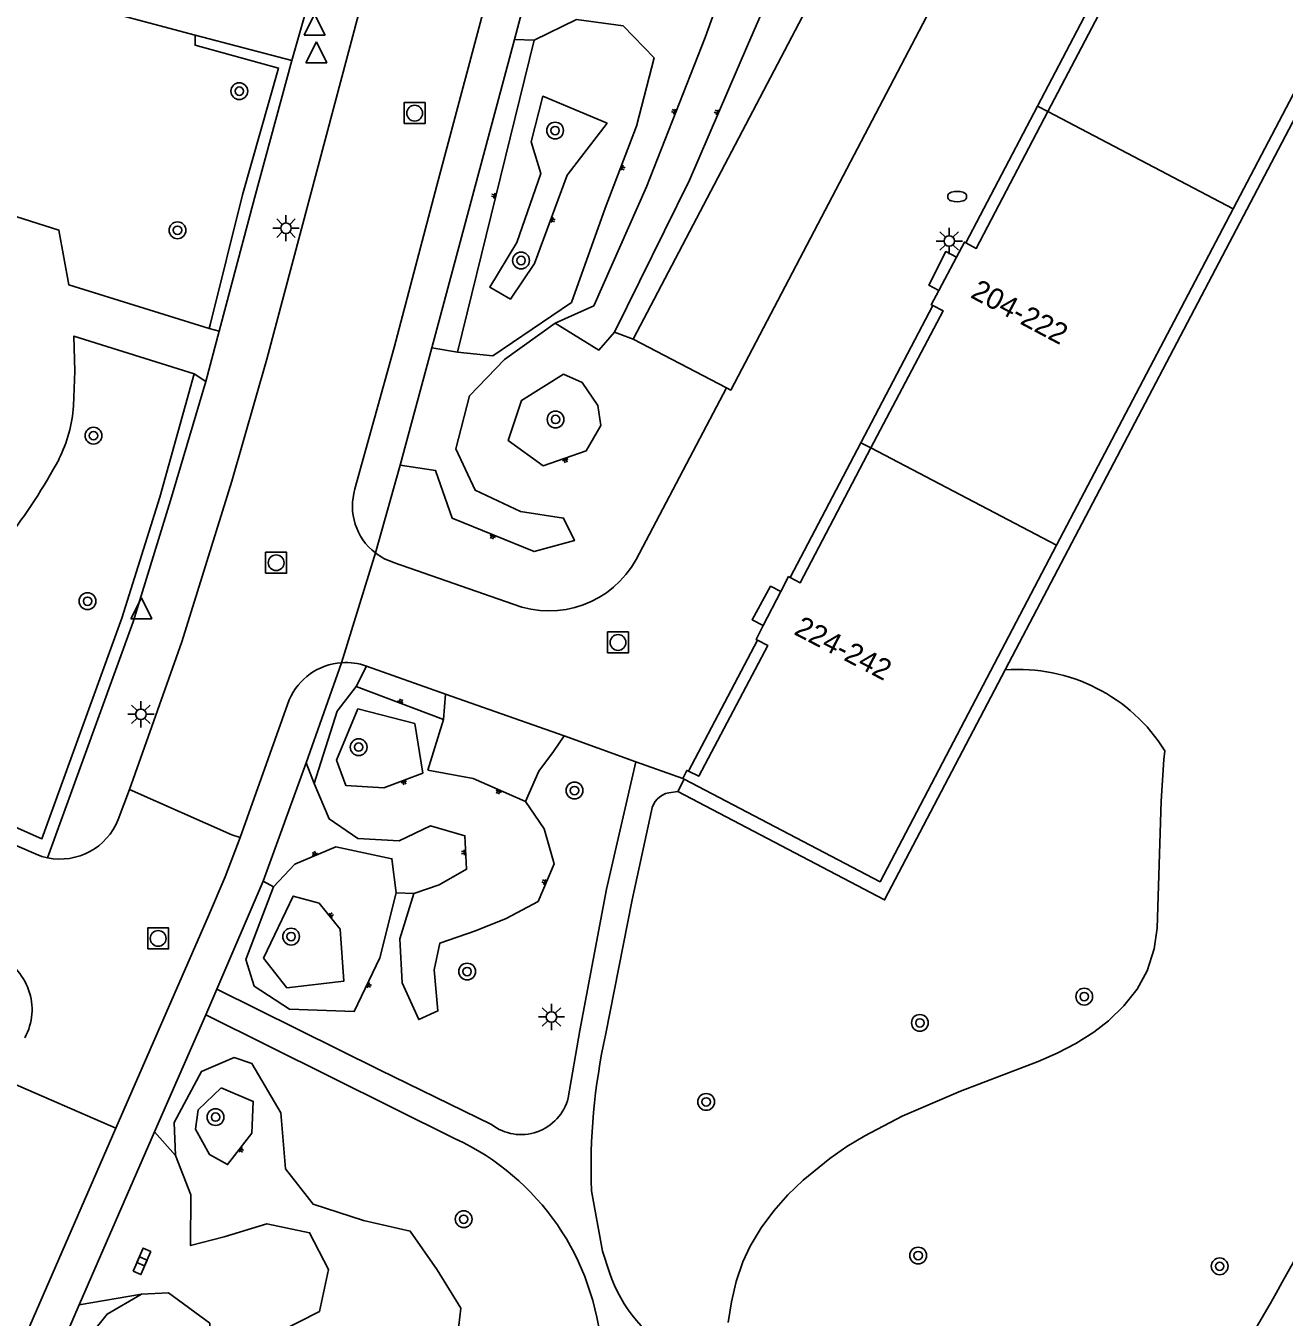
# Model space of a CAD drawing. Extents: x 131000 to 133014, y 396499 to 399001.
# Drawn here: x 131221.3 to 131281.3, y 398367.9 to 398429.4 of the extents above; entities that cross this region are included whole.
import ezdxf

# ---------------------------------------------------------------- set-up
doc = ezdxf.new("R2010")
doc.units = 0
for name, color, linetype in [('gg-anno-huisnummerreeks BGT', 7, 'Continuous'), ('gg-bbg-hoofdgebouw', 7, 'Continuous'), ('gg-bbg-onder overbouw', 7, 'Continuous'), ('gg-bbg-pand overbouw', 7, 'Continuous'), ('gg-bbg-toegangstrap', 7, 'Continuous'), ('gg-bbg-tussenscheiding', 7, 'Continuous'), ('gg-bbg-tussenscheiding niveau 01', 7, 'Continuous'), ('gg-knt-BGT kruinlijn', 7, 'Continuous'), ('gg-knt-bovenkant onderkant talud', 7, 'Continuous'), ('gg-knt-onverhard', 7, 'Continuous'), ('gg-knt-verharding', 7, 'Continuous'), ('gg-knt-verharding nz', 7, 'Continuous'), ('gt-grn-groengrens', 7, 'Continuous'), ('gt-grn-weggrens', 7, 'Continuous'), ('gt-symb-boom', 7, 'Continuous'), ('gt-symb-brandkraan', 7, 'Continuous'), ('gt-symb-kolk center center', 7, 'Continuous'), ('gt-symb-lichtmast', 7, 'Continuous'), ('gt-symb-rioolschacht', 7, 'Continuous'), ('gt-symb-talud symbool', 7, 'Continuous'), ('gt-symb-waterafsluiter', 7, 'Continuous')]:
    doc.layers.add(name, color=color, linetype=linetype)

# ---------------------------------------------------------------- blocks, each defined once
blk = doc.blocks.new('gt0-BOOM')
at = {"layer": 'gt-symb-boom'}
for radius in [0.4, 0.2]:
    blk.add_circle((0, 0), radius, dxfattribs=at)
blk = doc.blocks.new('gt0-LMAST')
at = {"layer": 'gt-symb-lichtmast'}
for p, q in [((-0.005, 0.246), (-0.005, 0.621)), ((-0.182, 0.173), (-0.447, 0.438)), ((0.172, 0.173), (0.437, 0.438)), ((-0.255, -0.004), (-0.63, -0.004)), ((-0.182, -0.181), (-0.447, -0.446)), ((-0.005, -0.254), (-0.005, -0.629)), ((0.437, -0.446), (0.172, -0.181)), ((0.245, -0.004), (0.62, -0.004))]:
    blk.add_line(p, q, dxfattribs=at)
blk.add_circle((-0.005, -0.004), 0.25, dxfattribs=at)
blk = doc.blocks.new('gt0-BR')
at = {"layer": 'gt-symb-brandkraan'}
for centre, radius, start, end in [((-0.244, 0), 0.206, 107.56694, 252.43307), ((0.599, -2.664), 3, 106.89205, 107.56694), ((0, -0.691), 0.938, 73.10799, 106.89205), ((-0.599, -2.664), 3, 72.43309, 73.10799), ((0.244, 0), 0.206, 287.56695, 72.43309), ((0.599, 2.664), 3, 252.43307, 253.10797), ((0, 0.691), 0.938, 253.10797, 286.89206), ((-0.599, 2.664), 3, 286.89206, 287.56695)]:
    blk.add_arc(centre, radius, start, end, dxfattribs=at)
blk = doc.blocks.new('gt0-TALUD_1')
at = {"layer": 'gt-symb-talud symbool'}
for p, q in [((0, -1), (0, 0)), ((-1, -1), (-1, 0)), ((-0.5, -2), (-0.5, 0)), ((0.5, -2), (0.5, 0)), ((1, -1), (1, 0))]:
    blk.add_line(p, q, dxfattribs=at)
blk = doc.blocks.new('gt0-KOLKCC')
at = {"layer": 'gt-symb-kolk center center'}
blk.add_lwpolyline([(-0.375, 0.2), (0.375, 0.2), (0.375, -0.2), (-0.375, -0.2)], close=True, dxfattribs=at)
blk = doc.blocks.new('gt0-RS')
at = {"layer": 'gt-symb-rioolschacht'}
blk.add_lwpolyline([(-0.5, -0.5), (0.5, -0.5), (0.5, 0.5), (-0.5, 0.5)], close=True, dxfattribs=at)
blk.add_circle((0, 0), 0.375, dxfattribs=at)
blk = doc.blocks.new('gt0-WAFSL')
at = {"layer": 'gt-symb-waterafsluiter'}
for p, q in [((-0.5, -0.333), (0, 0.667)), ((0, 0.667), (0.5, -0.333)), ((0.5, -0.333), (-0.5, -0.333))]:
    blk.add_line(p, q, dxfattribs=at)

msp = doc.modelspace()

# ---------------------------------------------------------------- linework, layer by layer
at = {"layer": 'gg-bbg-hoofdgebouw'}
for p, q in [((131278.862, 398420.728), (131270.451, 398404.694)), ((131264.842, 398416.841), (131265.681, 398418.423)), ((131256.475, 398400.874), (131257.313, 398402.49)), ((131252.709, 398393.545), (131252.641, 398393.58))]:
    msp.add_line(p, q, dxfattribs=at)
for points in [[(131277.881, 398441.71), (131287.271, 398436.76), (131278.862, 398420.728)], [(131265.681, 398418.423), (131266.061, 398419.14), (131266.126, 398419.105)], [(131264.561, 398416.119), (131264.481, 398416.16), (131264.842, 398416.841)], [(131270.451, 398404.694), (131262.041, 398388.66), (131252.709, 398393.545)], [(131257.313, 398402.49), (131257.681, 398403.2), (131257.762, 398403.158)], [(131256.198, 398400.175), (131256.131, 398400.21), (131256.475, 398400.874)], [(131252.641, 398393.58), (131252.831, 398393.97), (131252.92, 398393.926)]]:
    msp.add_lwpolyline(points, dxfattribs=at)
at = {"layer": 'gg-bbg-onder overbouw'}
for points in [[(131270.038, 398425.357), (131273.421, 398431.81), (131272.931, 398432.077)], [(131266.126, 398419.105), (131266.621, 398418.84), (131270.038, 398425.357)], [(131261.61, 398409.332), (131265.041, 398415.87), (131264.561, 398416.119)], [(131257.762, 398403.158), (131258.241, 398402.91), (131261.61, 398409.332)], [(131252.92, 398393.926), (131253.401, 398393.69), (131256.691, 398399.92), (131256.198, 398400.175)]]:
    msp.add_lwpolyline(points, dxfattribs=at)
at = {"layer": 'gg-bbg-pand overbouw'}
for p, q in [((131272.931, 398432.077), (131269.542, 398425.617)), ((131269.542, 398425.617), (131266.126, 398419.105)), ((131264.561, 398416.119), (131261.132, 398409.583)), ((131261.132, 398409.583), (131257.762, 398403.158)), ((131256.198, 398400.175), (131252.92, 398393.926))]:
    msp.add_line(p, q, dxfattribs=at)
at = {"layer": 'gg-bbg-toegangstrap'}
for points in [[(131265.681, 398418.423), (131265.182, 398418.688), (131264.359, 398417.097), (131264.842, 398416.841)], [(131257.313, 398402.49), (131256.822, 398402.745), (131255.945, 398401.149), (131256.475, 398400.874)]]:
    msp.add_lwpolyline(points, dxfattribs=at)
at = {"layer": 'gg-bbg-tussenscheiding'}
for p, q in [((131278.862, 398420.728), (131270.038, 398425.357)), ((131270.451, 398404.694), (131261.61, 398409.332))]:
    msp.add_line(p, q, dxfattribs=at)
at = {"layer": 'gg-bbg-tussenscheiding niveau 01'}
for p, q in [((131270.038, 398425.357), (131269.542, 398425.617)), ((131261.61, 398409.332), (131261.132, 398409.583))]:
    msp.add_line(p, q, dxfattribs=at)
at = {"layer": 'gg-knt-BGT kruinlijn'}
for p, q in [((131245.554, 398428.764), (131241.903, 398413.902)), ((131237.085, 398397.961), (131241.243, 398396.389))]:
    msp.add_line(p, q, dxfattribs=at)
for points in [[(131256.381, 398436.316), (131253.707, 398428.895), (131250.908, 398421.772), (131248.4, 398416.107), (131246.565, 398415.276)], [(131249.386, 398414.844), (131252.969, 398422.094), (131255.728, 398428.502), (131259.284, 398436.689)], [(131241.903, 398413.902), (131243.587, 398413.718), (131247.335, 398416.27), (131248.938, 398420.754), (131250.44, 398424.669), (131251.279, 398427.919), (131249.796, 398429.44), (131247.582, 398429.752), (131245.554, 398428.764)], [(131249.032, 398424.813), (131247.137, 398422.329), (131245.571, 398418.125), (131244.429, 398416.424), (131243.447, 398416.991), (131244.728, 398419.126), (131245.879, 398422.406), (131245.424, 398423.919), (131245.973, 398426.089), (131249.032, 398424.813)], [(131246.565, 398415.276), (131244.141, 398413.552), (131242.485, 398411.819), (131241.828, 398409.297), (131242.755, 398407.317), (131244.908, 398406.301), (131246.963, 398405.991), (131247.481, 398404.921), (131245.556, 398404.392), (131241.662, 398405.981), (131240.858, 398408.261), (131239.171, 398408.518)], [(131246.967, 398412.844), (131244.966, 398411.6), (131244.324, 398409.683), (131245.992, 398408.487), (131248.043, 398409.188), (131248.736, 398410.402), (131248.594, 398411.349), (131247.842, 398412.451), (131246.967, 398412.844)], [(131240.251, 398393.835), (131238.404, 398393.133), (131236.593, 398393.245), (131236.145, 398394.449), (131237.164, 398396.896), (131239.874, 398396.199), (131240.251, 398393.835)], [(131232.67, 398385.016), (131233.781, 398383.613), (131236.489, 398383.92), (131236.315, 398386.398), (131235.317, 398387.635), (131234.08, 398387.98), (131232.67, 398385.016)], [(131228.47, 398375.623), (131228.414, 398377.193), (131229.718, 398379.623), (131231.272, 398380.288), (131232.113, 398380.002), (131233.487, 398377.645), (131233.721, 398374.988), (131235.025, 398373.297), (131237.425, 398372.528), (131239.659, 398372.016), (131240.94, 398370.171), (131242.074, 398368.35), (131241.828, 398366.287), (131240.185, 398364.92), (131237.041, 398363.96), (131235.051, 398363.114), (131233.814, 398361.964)], [(131230.65, 398378.843), (131229.546, 398377.792), (131229.428, 398376.866), (131230.089, 398375.659), (131230.951, 398375.186), (131232.11, 398376.685), (131232.181, 398378.192), (131230.65, 398378.843)], [(131228.47, 398375.623), (131229.199, 398373.745), (131229.193, 398371.325), (131230.793, 398371.744), (131232.818, 398372.355), (131234.86, 398371.937), (131235.768, 398370.191), (131235.332, 398368.186), (131233.266, 398367.131), (131231.899, 398364.957), (131231.121, 398361.755)], [(131226.856, 398369.018), (131225.215, 398368.059), (131223.718, 398366.196), (131221.387, 398360.902)]]:
    msp.add_lwpolyline(points, dxfattribs=at)
at = {"layer": 'gg-knt-bovenkant onderkant talud'}
for p, q in [((131244.626, 398428.792), (131245.554, 398428.764)), ((131249.386, 398414.844), (131250.277, 398414.523)), ((131240.691, 398414.096), (131241.903, 398413.902)), ((131241.335, 398397.602), (131241.243, 398396.389)), ((131241.243, 398396.389), (131240.497, 398393.976)), ((131234.703, 398394.324), (131235.086, 398393.338)), ((131233.139, 398388.427), (131232.651, 398388.689)), ((131239.834, 398388.109), (131238.982, 398388.129)), ((131227.477, 398376.752), (131228.47, 398375.623)), ((131223.889, 398368.504), (131226.856, 398369.018))]:
    msp.add_line(p, q, dxfattribs=at)
for points in [[(131246.565, 398415.276), (131248.644, 398413.996), (131249.386, 398414.844)], [(131235.086, 398393.338), (131236.168, 398396.786), (131237.085, 398397.961)], [(131245.141, 398392.487), (131245.788, 398393.928), (131246.49, 398394.863), (131246.994, 398395.609)], [(131245.141, 398392.487), (131242.655, 398393.579), (131240.497, 398393.976)], [(131235.086, 398393.338), (131235.795, 398391.654), (131237.166, 398390.724), (131239.137, 398390.619), (131240.619, 398391.327), (131242.26, 398390.858), (131242.341, 398389.261), (131241.043, 398388.523), (131239.834, 398388.109)], [(131239.834, 398388.109), (131239.169, 398385.938), (131239.28, 398383.845), (131240.059, 398382.094), (131240.976, 398382.504), (131240.804, 398384.462), (131241.074, 398385.737), (131242.773, 398386.319), (131244.226, 398386.915), (131245.745, 398387.728), (131246.512, 398389.515), (131246.034, 398391.188), (131245.141, 398392.487)], [(131238.982, 398388.129), (131238.784, 398389.76), (131236.112, 398390.324), (131234.154, 398389.504), (131233.139, 398388.427)], [(131238.982, 398388.129), (131238.215, 398385.043), (131236.99, 398382.483), (131233.897, 398382.587), (131232.228, 398383.688), (131231.82, 398384.964), (131233.139, 398388.427)], [(131226.856, 398369.018), (131228.143, 398369.07), (131230.109, 398367.625), (131230.123, 398364.991), (131229.251, 398362.154)]]:
    msp.add_lwpolyline(points, dxfattribs=at)
at = {"layer": 'gg-knt-onverhard'}
msp.add_line((131274.155, 398357.531), (131280.629, 398368.557), dxfattribs=at)
msp.add_arc((131132.758, 398452.315), 169.945, 330.47163, 336.78179, dxfattribs=at)
at = {"layer": 'gg-knt-verharding'}
for p, q in [((131184.5, 398441.01), (131229.416, 398428.999)), ((131244.626, 398428.792), (131246.164, 398434.587)), ((131268.004, 398398.754), (131284.483, 398430.177)), ((131229.416, 398428.999), (131234.02, 398427.799)), ((131240.691, 398414.096), (131244.626, 398428.792)), ((131230.552, 398414.901), (131229.921, 398412.503)), ((131230.552, 398414.901), (131230.073, 398415.022)), ((131239.171, 398408.518), (131240.691, 398414.096)), ((131254.72, 398412.197), (131250.277, 398414.523)), ((131229.921, 398412.503), (131229.364, 398412.86)), ((131250.423, 398404.02), (131254.72, 398412.197)), ((131237.995, 398404.335), (131239.171, 398408.518)), ((131238.913, 398403.862), (131244.563, 398401.882)), ((131234.703, 398394.324), (131236.382, 398399.1)), ((131241.335, 398397.602), (131237.573, 398398.939)), ((131246.994, 398395.609), (131241.335, 398397.602)), ((131233.891, 398397.336), (131231.561, 398390.766)), ((131246.994, 398395.609), (131250.402, 398394.377)), ((131250.402, 398394.377), (131252.641, 398393.58)), ((131232.651, 398388.689), (131234.703, 398394.324)), ((131252.402, 398392.96), (131252.709, 398393.545)), ((131225.743, 398391.621), (131226.286, 398393.052)), ((131251.983, 398392.903), (131252.402, 398392.96)), ((131232.651, 398388.689), (131230.449, 398383.541)), ((131230.449, 398383.541), (131229.926, 398382.327)), ((131229.926, 398382.327), (131227.477, 398376.752)), ((131241.804, 398376.418), (131229.926, 398382.327)), ((131225.636, 398376.916), (131220.376, 398379.204)), ((131225.636, 398376.916), (131201.674, 398322.034)), ((131227.477, 398376.752), (131223.889, 398368.504)), ((131223.889, 398368.504), (131220.667, 398361.174))]:
    msp.add_line(p, q, dxfattribs=at)
for points in [[(131247.976, 398470.547), (131232.82, 398413.561), (131231.163, 398407.755), (131228.781, 398400.101), (131226.286, 398393.052)], [(131253.531, 398469.089), (131240.922, 398421.843), (131238.899, 398414.123), (131237.024, 398407.379)], [(131250.277, 398414.523), (131267.396, 398447.16), (131272.027, 398444.717)], [(131230.073, 398415.022), (131223.384, 398417.107), (131222.917, 398419.718), (131195.594, 398428.378), (131193.249, 398421.075), (131191.557, 398421.609), (131190.212, 398417.365), (131191.906, 398416.831), (131190.872, 398413.687), (131202.122, 398410.209), (131201.039, 398406.776), (131217.27, 398401.656)], [(131234.02, 398427.799), (131232.235, 398421.229), (131230.552, 398414.901)], [(131223.617, 398411.334), (131223.678, 398412.997), (131223.631, 398414.66), (131229.363, 398412.861), (131229.364, 398412.86)], [(131229.921, 398412.503), (131228.237, 398406.823), (131226.46, 398401.048), (131222.381, 398389.802)], [(131252.402, 398392.96), (131262.257, 398387.796), (131268.004, 398398.754)], [(131250.402, 398394.377), (131249.009, 398388.308), (131247.74, 398381.57), (131247.182, 398378.367)], [(131226.286, 398393.052), (131231.164, 398390.902), (131231.561, 398390.766)], [(131248.964, 398381.358), (131250.226, 398387.804), (131251.156, 398392.035)], [(131231.561, 398390.766), (131230.833, 398388.89), (131230.044, 398387.037), (131225.636, 398376.916)], [(131220.913, 398390.377), (131221.836, 398389.969), (131222.104, 398389.873), (131222.381, 398389.802)], [(131230.449, 398383.541), (131238.196, 398379.699), (131243.528, 398377.096)], [(131249.152, 398370.05), (131248.822, 398371.057), (131248.296, 398373.938)]]:
    msp.add_lwpolyline(points, dxfattribs=at)
for centre, radius, start, end in [((131216.651, 398411.883), 6.987, 333.84196, 355.49079), ((131200.335, 398420.86), 25.605, 311.40736, 331.90738), ((131239.724, 398406.563), 2.821, 163.19296, 232.19117), ((131239.719, 398406.553), 2.809, 232.14976, 253.33062), ((131246.261, 398406.328), 4.759, 249.09675, 330.99188), ((131236.591, 398396.163), 2.944, 94.08027, 156.52812), ((131236.592, 398396.168), 2.939, 70.5041, 94.09869), ((131252.169, 398391.898), 1.023, 100.49815, 172.27314), ((131222.974, 398392.723), 2.98, 258.52878, 338.30216), ((131218.836, 398382.571), 2.801, 331.46197, 67.81245), ((131277.432, 398375.055), 29.157, 167.51578, 182.19563), ((131244.94, 398378.926), 2.311, 232.34589, 346.01335), ((131236.717, 398365.462), 12.079, 3.9972, 65.09386), ((131255.496, 398372.096), 6.666, 197.87582, 243.51189)]:
    msp.add_arc(centre, radius, start, end, dxfattribs=at)
at = {"layer": 'gg-knt-verharding nz'}
msp.add_lwpolyline([(131254.72, 398412.197), (131254.931, 398412.087), (131272.027, 398444.717)], dxfattribs=at)
at = {"layer": 'gt-grn-groengrens'}
for points in [[(131229.416, 398428.999), (131229.404, 398428.521), (131233.385, 398427.437), (131231.66, 398421.392), (131230.148, 398415.264), (131230.073, 398415.022)], [(131174.557, 398411.794), (131222.111, 398390.715), (131225.916, 398401.226), (131227.72, 398406.985), (131229.364, 398412.86)], [(131254.812, 398367.66), (131254.968, 398368.652), (131255.193, 398369.621), (131255.511, 398370.557), (131255.86, 398371.306), (131256.374, 398372.167), (131256.975, 398372.98), (131257.648, 398373.742), (131258.374, 398374.448), (131259.642, 398375.477), (131260.464, 398376.04), (131261.315, 398376.559), (131263.088, 398377.485), (131265.875, 398378.678), (131269.57, 398380.095), (131270.484, 398380.499), (131271.373, 398380.961), (131272.226, 398381.501), (131272.923, 398382.041), (131273.661, 398382.752), (131274.286, 398383.545), (131274.762, 398384.411), (131275.095, 398385.472), (131275.242, 398386.458), (131275.435, 398392.499), (131275.569, 398394.495), (131275.612, 398394.906)]]:
    msp.add_lwpolyline(points, dxfattribs=at)
msp.add_arc((131268.629, 398390.545), 8.233, 31.98625, 94.3547, dxfattribs=at)
at = {"layer": 'gt-grn-weggrens'}
for p, q in [((131234.02, 398427.799), (131234.684, 398430.128)), ((131237.995, 398404.335), (131236.382, 398399.1)), ((131237.085, 398397.961), (131237.573, 398398.939))]:
    msp.add_line(p, q, dxfattribs=at)

# ---------------------------------------------------------------- block references
at = {"layer": 'gt-symb-boom'}
for p in [(131231.513, 398426.332), (131246.558, 398424.455), (131228.568, 398419.705), (131244.937, 398418.264), (131246.581, 398410.691), (131224.565, 398409.918), (131224.283, 398402.03), (131237.2, 398395.078), (131247.482, 398393.008), (131233.981, 398386.048), (131242.367, 398384.383), (131271.771, 398383.189), (131263.94, 398381.936), (131253.757, 398378.171), (131230.381, 398377.449), (131242.204, 398372.583), (131263.856, 398370.849), (131278.223, 398370.339)]:
    msp.add_blockref('gt0-BOOM', p, dxfattribs=at)
at = {"layer": 'gt-symb-brandkraan'}
msp.add_blockref('gt0-BR', (131265.718, 398421.312), dxfattribs=at)
at = {"layer": 'gt-symb-kolk center center'}
for p, rotation in [((131226.966, 398370.785), -113.33316948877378), ((131226.787, 398370.368), 66.66683051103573)]:
    msp.add_blockref('gt0-KOLKCC', p, dxfattribs=dict(at, rotation=rotation))
at = {"layer": 'gt-symb-lichtmast'}
for p in [(131233.742, 398419.807), (131265.344, 398419.196), (131226.829, 398396.645), (131246.391, 398382.223)]:
    msp.add_blockref('gt0-LMAST', p, dxfattribs=at)
at = {"layer": 'gt-symb-rioolschacht'}
for p in [(131239.867, 398425.286), (131233.269, 398403.863), (131249.556, 398400.064), (131227.647, 398385.962)]:
    msp.add_blockref('gt0-RS', p, dxfattribs=at)
at = {"layer": 'gt-symb-talud symbool'}
for p, xscale, yscale, rotation in [((131252.307, 398425.334), 0.10008995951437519, 0.10008995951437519, -111.69510942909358), ((131254.349, 398425.298), 0.10031948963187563, 0.10031948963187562, -113.49856567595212), ((131249.689, 398422.711), 0.09972462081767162, 0.09972462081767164, 68.83874018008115), ((131243.729, 398421.333), 0.09992497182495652, 0.0999249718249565, -103.89717631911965), ((131246.354, 398420.227), 0.10030453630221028, 0.10030453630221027, 69.57766697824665), ((131247.018, 398408.837), 0.1002447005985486, 0.1002447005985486, 18.615691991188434), ((131243.609, 398405.186), 0.1004639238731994, 0.10046392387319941, -22.22503045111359), ((131239.164, 398397.175), 0.10030453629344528, 0.10030453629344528, 159.57766696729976), ((131239.328, 398393.484), 0.09972462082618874, 0.09972462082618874, 21.161259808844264), ((131243.898, 398393.033), 0.10031948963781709, 0.10031948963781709, -23.498565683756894), ((131235.133, 398389.914), 0.09992497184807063, 0.09992497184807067, -157.02727867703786), ((131242.3, 398390.059), 0.10012492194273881, 0.1001249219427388, -87.13759477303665), ((131246.129, 398388.622), 0.09992497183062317, 0.0999249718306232, -112.97272129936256), ((131235.816, 398387.016), 0.10026464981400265, 0.1002646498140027, 128.92754358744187), ((131237.603, 398383.763), 0.09974467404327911, 0.09974467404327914, 64.46256560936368), ((131231.53, 398375.936), 0.09980981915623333, 0.09980981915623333, 52.32640666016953)]:
    msp.add_blockref('gt0-TALUD_1', p, dxfattribs=dict(at, xscale=xscale, yscale=yscale, rotation=rotation))
at = {"layer": 'gt-symb-waterafsluiter'}
for p in [(131235.101, 398429.339), (131235.19, 398428.017), (131226.846, 398401.525)]:
    msp.add_blockref('gt0-WAFSL', p, dxfattribs=at)

# ---------------------------------------------------------------- texts
at = {"layer": 'gg-anno-huisnummerreeks BGT'}
for s, rotation, p in [('204-222', 332, (131266.301, 398416.527)), ('224-242', 332.6, (131257.887, 398400.477))]:
    msp.add_text(s, height=1, rotation=rotation, dxfattribs=at).set_placement(p)

doc.saveas('drawing.dxf')
